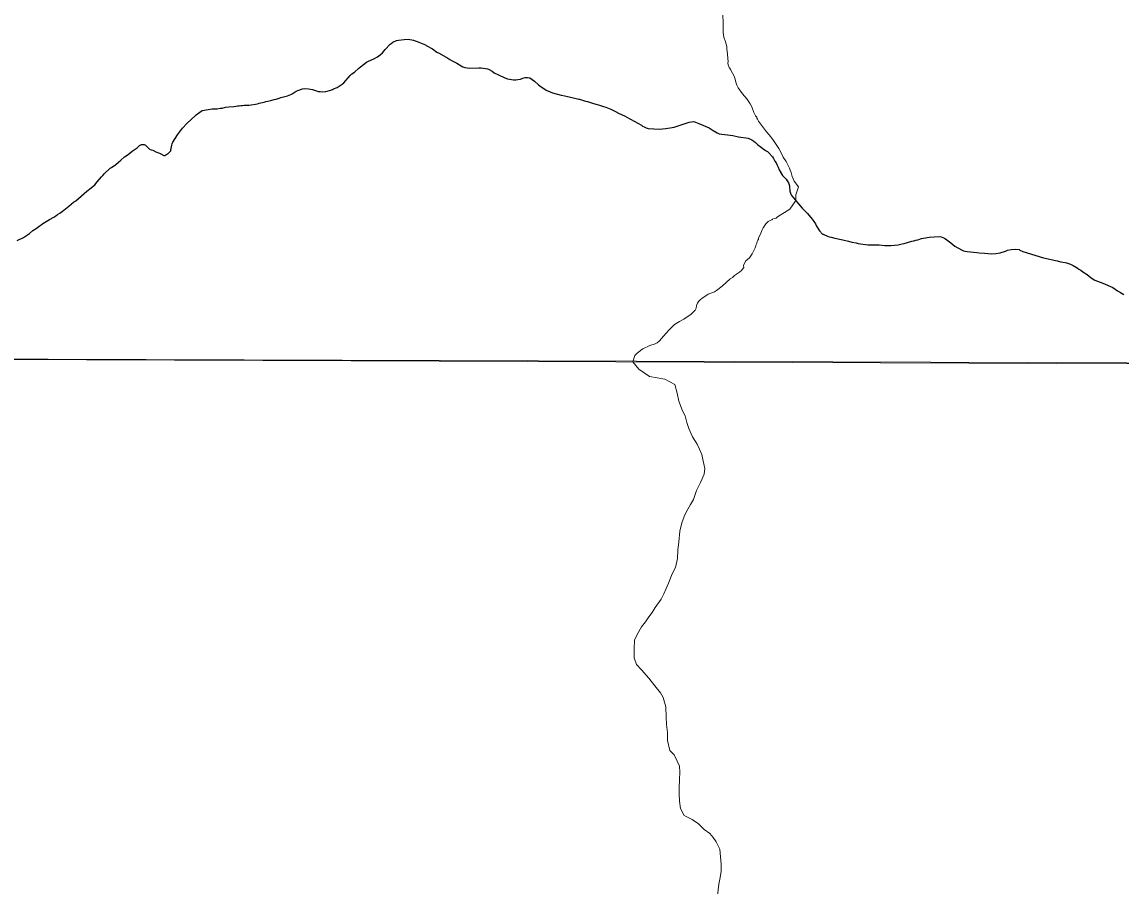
# Model space of a CAD drawing. Extents: x 553962 to 842807, y 8883888 to 9032388.
# Drawn here: x 591658 to 593608, y 8909015 to 8910547 of the extents above; entities that cross this region are included whole.
import ezdxf

# ---------------------------------------------------------------- set-up
doc = ezdxf.new("R2010")
doc.units = 0
doc.header["$LTSCALE"] = 200
doc.layers.add('6', color=7, linetype='Continuous', lineweight=13)

msp = doc.modelspace()

# ---------------------------------------------------------------- linework, layer by layer
at = {"layer": '6'}
msp.add_line((574653.9, 8910009.3), (626625.7, 8909822.1), dxfattribs=at)
for points in [[(592901.4, 8910558.8), (592901.9, 8910545.9), (592901.7, 8910528.6), (592902.9, 8910520.1), (592906.2, 8910511.7), (592908.7, 8910503.3), (592908.6, 8910499), (592909.8, 8910490.3), (592910, 8910481.9), (592910.6, 8910477.6), (592910.5, 8910473.3), (592911.1, 8910469.2), (592911.9, 8910467.9), (592912.4, 8910466.2), (592913.2, 8910465.7), (592913.5, 8910464.9), (592914.1, 8910464.3), (592914.6, 8910463), (592914.6, 8910463)], [(592901.4, 8910558.8), (592901.9, 8910545.9), (592901.7, 8910528.6), (592902.9, 8910520.1), (592906.2, 8910511.7), (592908.7, 8910503.3), (592908.6, 8910499), (592909.8, 8910490.3), (592910, 8910481.9), (592910.6, 8910477.6), (592910.5, 8910473.3), (592911.1, 8910469.2), (592911.9, 8910467.9), (592912.4, 8910466.2), (592913.2, 8910465.7), (592913.5, 8910464.9), (592914.1, 8910464.3), (592914.6, 8910463), (592914.6, 8910463)], [(592914.6, 8910463), (592915.4, 8910462.3), (592916.1, 8910460.3), (592918.7, 8910456), (592920.7, 8910451.9), (592922.6, 8910447.1), (592924.7, 8910438.7), (592926.3, 8910434.8), (592928.6, 8910430.4), (592936.2, 8910419.6), (592943.9, 8910410.6), (592949.8, 8910401.8), (592952, 8910397.9), (592953.5, 8910394.6), (592956.4, 8910386.7), (592959.2, 8910380.4), (592961.5, 8910377.9), (592961.8, 8910376.4), (592962.9, 8910374.8), (592964.8, 8910371.1), (592978.6, 8910352.2), (592983.7, 8910346.6), (592990.1, 8910338.8), (593000.6, 8910322.5), (593004.8, 8910315), (593008.5, 8910307.3), (593013.4, 8910299.5), (593019.4, 8910288), (593020.8, 8910284), (593022.5, 8910280.1), (593024.6, 8910273.2), (593027.6, 8910264.8), (593035.4, 8910254.4), (593030.7, 8910240.7), (593030.9, 8910230.2), (593020.1, 8910215.3), (592998.5, 8910201.7), (592997.4, 8910200.2), (592996.1, 8910199.2), (592992.6, 8910198.2), (592989.5, 8910197.1), (592988, 8910196.2), (592985.1, 8910195), (592981.8, 8910193.1), (592977.9, 8910188.9), (592974.2, 8910183.6), (592974, 8910182.8), (592973, 8910182.1), (592970.3, 8910177.3), (592968.2, 8910170.4), (592964.9, 8910164), (592964.4, 8910161.9), (592963.2, 8910159.9), (592962.2, 8910157.6), (592961.4, 8910154.6), (592960.4, 8910152.4), (592960.1, 8910150), (592958.9, 8910146.6), (592955.8, 8910140.3), (592954.4, 8910138.1), (592953.5, 8910135.8), (592948.4, 8910129), (592942.4, 8910123.1), (592939.8, 8910119.4), (592938, 8910115.1), (592938.7, 8910111.5), (592933.6, 8910105.6), (592931.8, 8910104.5), (592931.2, 8910103.5), (592922.2, 8910097.5), (592918.4, 8910094), (592914.6, 8910091.5), (592900.2, 8910078.7), (592890, 8910070.6), (592886.7, 8910068.4), (592875.2, 8910064.1), (592864.2, 8910056.5), (592861.2, 8910054.1), (592858.4, 8910051.3), (592856.3, 8910048.5), (592854.8, 8910044.2), (592853.8, 8910039.6), (592852, 8910035.6), (592849, 8910032.1), (592845.4, 8910028.7), (592832.4, 8910019.7), (592824.2, 8910015.7), (592815.9, 8910010.6), (592813, 8910008.1), (592806.8, 8910001.8), (592800.1, 8909994.6), (592792.6, 8909985.4), (592788.8, 8909981.5), (592784.8, 8909978), (592781.2, 8909976.4), (592771.7, 8909973.2), (592759.7, 8909967.1), (592755.4, 8909964.5), (592748.5, 8909959.2), (592745.1, 8909955.2), (592741.7, 8909944.4)], [(592914.6, 8910463), (592915.4, 8910462.3), (592916.1, 8910460.3), (592918.7, 8910456), (592920.7, 8910451.9), (592922.6, 8910447.1), (592924.7, 8910438.7), (592926.3, 8910434.8), (592928.6, 8910430.4), (592936.2, 8910419.6), (592943.9, 8910410.6), (592949.8, 8910401.8), (592952, 8910397.9), (592953.5, 8910394.6), (592956.4, 8910386.7), (592959.2, 8910380.4), (592961.5, 8910377.9), (592961.8, 8910376.4), (592962.9, 8910374.8), (592964.8, 8910371.1), (592978.6, 8910352.2), (592983.7, 8910346.6), (592990.1, 8910338.8), (593000.6, 8910322.5), (593004.8, 8910315), (593008.5, 8910307.3), (593013.4, 8910299.5), (593019.4, 8910288), (593020.8, 8910284), (593022.5, 8910280.1), (593024.6, 8910273.2), (593027.6, 8910264.8), (593035.4, 8910254.4), (593030.7, 8910240.7), (593030.9, 8910230.2), (593020.1, 8910215.3), (592998.5, 8910201.7), (592997.4, 8910200.2), (592996.1, 8910199.2), (592992.6, 8910198.2), (592989.5, 8910197.1), (592988, 8910196.2), (592985.1, 8910195), (592981.8, 8910193.1), (592977.9, 8910188.9), (592974.2, 8910183.6), (592974, 8910182.8), (592973, 8910182.1), (592970.3, 8910177.3), (592968.2, 8910170.4), (592964.9, 8910164), (592964.4, 8910161.9), (592963.2, 8910159.9), (592962.2, 8910157.6), (592961.4, 8910154.6), (592960.4, 8910152.4), (592960.1, 8910150), (592958.9, 8910146.6), (592955.8, 8910140.3), (592954.4, 8910138.1), (592953.5, 8910135.8), (592948.4, 8910129), (592942.4, 8910123.1), (592939.8, 8910119.4), (592938, 8910115.1), (592938.7, 8910111.5), (592933.6, 8910105.6), (592931.8, 8910104.5), (592931.2, 8910103.5), (592922.2, 8910097.5), (592918.4, 8910094), (592914.6, 8910091.5), (592900.2, 8910078.7), (592890, 8910070.6), (592886.7, 8910068.4), (592875.2, 8910064.1), (592864.2, 8910056.5), (592861.2, 8910054.1), (592858.4, 8910051.3), (592856.3, 8910048.5), (592854.8, 8910044.2), (592853.8, 8910039.6), (592852, 8910035.6), (592849, 8910032.1), (592845.4, 8910028.7), (592832.4, 8910019.7), (592824.2, 8910015.7), (592815.9, 8910010.6), (592813, 8910008.1), (592806.8, 8910001.8), (592800.1, 8909994.6), (592792.6, 8909985.4), (592788.8, 8909981.5), (592784.8, 8909978), (592781.2, 8909976.4), (592771.7, 8909973.2), (592759.7, 8909967.1), (592755.4, 8909964.5), (592748.5, 8909959.2), (592745.1, 8909955.2), (592741.7, 8909944.4)], [(592741.7, 8909944.4), (592752.2, 8909931.2), (592771.1, 8909918.4), (592798.7, 8909913.5), (592816.2, 8909903.9), (592820.1, 8909888.4), (592823.5, 8909874.3), (592829.9, 8909857.3), (592834.4, 8909848.3), (592837.3, 8909836.7), (592840.8, 8909826.2), (592847.7, 8909811.2), (592855.7, 8909798.1), (592859.9, 8909789.4)], [(592741.7, 8909944.4), (592752.2, 8909931.2), (592771.1, 8909918.4), (592798.7, 8909913.5), (592816.2, 8909903.9), (592820.1, 8909888.4), (592823.5, 8909874.3), (592829.9, 8909857.3), (592834.4, 8909848.3), (592837.3, 8909836.7), (592840.8, 8909826.2), (592847.7, 8909811.2), (592855.7, 8909798.1), (592859.9, 8909789.4)], [(592859.9, 8909789.4), (592864.1, 8909780.1), (592866.1, 8909770.8), (592869.2, 8909755.3), (592868.2, 8909745), (592862, 8909730.5), (592854.8, 8909716.1), (592849.2, 8909700.1), (592844.1, 8909691.1), (592836.6, 8909679.1), (592832.5, 8909670.2), (592828.5, 8909658.7), (592824.9, 8909643.7), (592823.3, 8909625.2), (592821.7, 8909610.2), (592821.2, 8909595.4)], [(592859.9, 8909789.4), (592864.1, 8909780.1), (592866.1, 8909770.8), (592869.2, 8909755.3), (592868.2, 8909745), (592862, 8909730.5), (592854.8, 8909716.1), (592849.2, 8909700.1), (592844.1, 8909691.1), (592836.6, 8909679.1), (592832.5, 8909670.2), (592828.5, 8909658.7), (592824.9, 8909643.7), (592823.3, 8909625.2), (592821.7, 8909610.2), (592821.2, 8909595.4)], [(592821.2, 8909595.4), (592817.1, 8909579.7), (592811, 8909567.2), (592807, 8909555.7), (592800.9, 8909542.2), (592796.8, 8909532.8), (592791.8, 8909523.3), (592781.2, 8909508.3), (592776.2, 8909499.8), (592770.1, 8909491.9), (592764.1, 8909482.9), (592757.1, 8909474.4), (592749.5, 8909460.9), (592744.4, 8909450.5), (592743.8, 8909435), (592743.8, 8909419.4), (592748.2, 8909407.4), (592757.2, 8909397.9), (592770.1, 8909383.3), (592780.6, 8909369.7), (592790.5, 8909357.2), (592795.7, 8909348.7)], [(592821.2, 8909595.4), (592817.1, 8909579.7), (592811, 8909567.2), (592807, 8909555.7), (592800.9, 8909542.2), (592796.8, 8909532.8), (592791.8, 8909523.3), (592781.2, 8909508.3), (592776.2, 8909499.8), (592770.1, 8909491.9), (592764.1, 8909482.9), (592757.1, 8909474.4), (592749.5, 8909460.9), (592744.4, 8909450.5), (592743.8, 8909435), (592743.8, 8909419.4), (592748.2, 8909407.4), (592757.2, 8909397.9), (592770.1, 8909383.3), (592780.6, 8909369.7), (592790.5, 8909357.2), (592795.7, 8909348.7)], [(592795.7, 8909348.7), (592800.4, 8909332.1), (592800.8, 8909314.1), (592801.7, 8909301.1), (592803.2, 8909287.1), (592803.1, 8909272.5), (592807.5, 8909255), (592815, 8909247), (592820.4, 8909235.9), (592824.4, 8909226.9), (592824.8, 8909216.4), (592824.3, 8909203.4), (592823.7, 8909188.9), (592823.7, 8909178.9), (592824.6, 8909165.3), (592826, 8909151.8), (592833, 8909139.8), (592846.9, 8909132.5)], [(592795.7, 8909348.7), (592800.4, 8909332.1), (592800.8, 8909314.1), (592801.7, 8909301.1), (592803.2, 8909287.1), (592803.1, 8909272.5), (592807.5, 8909255), (592815, 8909247), (592820.4, 8909235.9), (592824.4, 8909226.9), (592824.8, 8909216.4), (592824.3, 8909203.4), (592823.7, 8909188.9), (592823.7, 8909178.9), (592824.6, 8909165.3), (592826, 8909151.8), (592833, 8909139.8), (592846.9, 8909132.5)], [(592846.9, 8909132.5), (592858, 8909124.6), (592868, 8909114.6), (592878, 8909107.7), (592884.1, 8909100.8), (592889.3, 8909093), (592896.2, 8909079.9), (592897.2, 8909066.4), (592898.1, 8909053.4), (592898.1, 8909040.9), (592896.5, 8909029.9), (592894.4, 8909017.9), (592892.9, 8909007.9), (592891.8, 8908997.9), (592890.3, 8908983.9), (592889.7, 8908972.9), (592889.7, 8908957.4), (592891.1, 8908941.8), (592895.5, 8908929.8), (592902, 8908915.3), (592911.4, 8908900.2), (592921.8, 8908888.7), (592923.7, 8908885.4)], [(592846.9, 8909132.5), (592858, 8909124.6), (592868, 8909114.6), (592878, 8909107.7), (592884.1, 8909100.8), (592889.3, 8909093), (592896.2, 8909079.9), (592897.2, 8909066.4), (592898.1, 8909053.4), (592898.1, 8909040.9), (592896.5, 8909029.9), (592894.4, 8909017.9), (592892.9, 8909007.9), (592891.8, 8908997.9), (592890.3, 8908983.9), (592889.7, 8908972.9), (592889.7, 8908957.4), (592891.1, 8908941.8), (592895.5, 8908929.8), (592902, 8908915.3), (592911.4, 8908900.2), (592921.8, 8908888.7), (592923.7, 8908885.4)]]:
    msp.add_lwpolyline(points, dxfattribs=at)
at = {"layer": '6', "lineweight": 25}
for points in [[(592156, 8910428.2), (592159.6, 8910428.8), (592166.4, 8910428.3), (592173.2, 8910427.1), (592180.4, 8910425.1), (592183.8, 8910423.8), (592187.2, 8910423.8), (592190.4, 8910423.4), (592197.2, 8910424), (592206.1, 8910425.9), (592206.9, 8910426.6), (592208.9, 8910427.4), (592210.6, 8910428.4), (592217.1, 8910430.9), (592217.1, 8910430.9), (592226.1, 8910436.7), (592228.8, 8910439.1), (592240, 8910452.3), (592243.2, 8910455.1), (592247.7, 8910458.2), (592255.5, 8910465), (592258.9, 8910467.2), (592269.3, 8910475.5), (592272.6, 8910477.5), (592282.3, 8910481.6), (592288.9, 8910484.9), (592293.8, 8910488.6), (592297.6, 8910492), (592302.5, 8910498.4), (592311.1, 8910507.6), (592313.3, 8910508.8), (592316.1, 8910511.1), (592322.4, 8910514.4), (592326, 8910515), (592335.8, 8910516.2), (592343.1, 8910516.7), (592352.8, 8910515), (592361.9, 8910511.4)], [(592361.9, 8910511.4), (592370.9, 8910507.9), (592373.7, 8910506.6), (592375.1, 8910505.3), (592386.5, 8910499.1), (592394.3, 8910493.7), (592398.3, 8910491.7), (592413.3, 8910482.7), (592417.3, 8910480.7), (592421.5, 8910478), (592429.5, 8910473.9), (592437, 8910469.4), (592440.3, 8910467.7), (592443.8, 8910466.5), (592452, 8910465.3), (592468.3, 8910465.8), (592472.5, 8910465.6), (592484, 8910463.8), (592485.5, 8910463.1), (592486.8, 8910462.8), (592491.9, 8910459.8), (592495.7, 8910457.1), (592503.2, 8910453.1), (592514.6, 8910447.8), (592519.5, 8910446.2), (592530.1, 8910444.3), (592534.1, 8910444.3), (592537.9, 8910444.7), (592542.2, 8910445.8), (592546.4, 8910447.4), (592550.7, 8910448.3), (592555, 8910448.5), (592559, 8910447.9), (592567, 8910442), (592574.4, 8910435.5), (592578.9, 8910432.2), (592583.9, 8910429.1), (592587.9, 8910426.3), (592595.1, 8910422.9), (592599.3, 8910421.5), (592614.8, 8910417.3), (592621.2, 8910415.9)], [(591741, 8910220.3), (591749.8, 8910227.3), (591750.9, 8910227.9), (591751.3, 8910228.6), (591753.5, 8910230), (591773, 8910247.2), (591780.7, 8910252.6), (591787.2, 8910258.2), (591791.8, 8910263.2), (591799.2, 8910272.1), (591801.7, 8910274.7), (591804.1, 8910277.8), (591814.6, 8910287.9), (591817, 8910289), (591824.6, 8910294.1), (591829.4, 8910298.1), (591833.5, 8910301.9), (591840.2, 8910307.6), (591846.7, 8910312.2), (591853.4, 8910317.8), (591862.3, 8910323.6), (591866.7, 8910327.7), (591870, 8910329.7), (591871.6, 8910329.8), (591874.7, 8910329.6), (591877.1, 8910328.6), (591882.5, 8910323), (591884.5, 8910321.5), (591887, 8910320.3), (591890, 8910319.4), (591895.8, 8910316.6), (591901.9, 8910314.6), (591904.6, 8910313.3), (591909.6, 8910310.3), (591912, 8910310.3), (591913.3, 8910311.5), (591914.6, 8910311.8), (591916.2, 8910313.2), (591917.7, 8910313.7), (591921.9, 8910318.7), (591922.1, 8910321.1), (591922.9, 8910322.8), (591923.9, 8910328.4), (591924.7, 8910331.1), (591926, 8910334.1), (591933.8, 8910346.9), (591943, 8910358.5), (591950.5, 8910367.1), (591958.8, 8910374.7), (591964.9, 8910379.9), (591967.2, 8910382.1), (591973.7, 8910387.3), (591977.8, 8910389.9), (591995.4, 8910392.7), (592004.5, 8910393.2), (592009.7, 8910394.1), (592013.5, 8910394.4), (592019.3, 8910395.7), (592024.8, 8910396.4), (592034, 8910397), (592037.3, 8910397.8), (592040.2, 8910398.2), (592043.1, 8910398.3), (592046.3, 8910399.1), (592049.1, 8910399.1), (592052.2, 8910399.5), (592060.9, 8910399.7), (592076, 8910402.1), (592078.9, 8910402.9), (592082.1, 8910403.4), (592087.9, 8910404.8), (592090.9, 8910405.9), (592094, 8910406.4), (592099.8, 8910408), (592105.6, 8910409.3), (592108.8, 8910410.3), (592114.6, 8910411.8), (592117.5, 8910413.1), (592129.2, 8910416.2), (592134.9, 8910418.3), (592137.2, 8910419.5), (592144.6, 8910424.2), (592147.4, 8910425.7), (592156, 8910428.2)], [(592621.2, 8910415.9), (592643.8, 8910410.6), (592646.1, 8910410.1), (592646.9, 8910410.1), (592657.8, 8910406.7), (592661.5, 8910405.7), (592671.9, 8910402.2), (592678.5, 8910400.8), (592682.3, 8910399.2), (592689.8, 8910397.3), (592693.7, 8910396.1), (592702.8, 8910392.2), (592709.9, 8910388.9), (592717.4, 8910384.8), (592726.8, 8910380.3), (592730.8, 8910377.9), (592757.3, 8910363.8), (592759.1, 8910362.1), (592761.8, 8910361.3), (592765.3, 8910359.5), (592769, 8910358.3), (592769.7, 8910357.8), (592788.5, 8910356.9), (592800.2, 8910357.8), (592803.8, 8910358.6), (592808, 8910359.1), (592815.2, 8910360.7), (592841.9, 8910369.3), (592849.9, 8910370.7), (592858.6, 8910366.9)], [(592858.6, 8910366.9), (592877, 8910359), (592884.1, 8910354.3), (592891.5, 8910350.2), (592895, 8910348.6), (592918.9, 8910345.6), (592929.1, 8910343.3), (592946, 8910340.7), (592953, 8910337.9), (592956.3, 8910335.7), (592956.3, 8910335.7), (592959.2, 8910333.1), (592962.7, 8910329.6), (592977, 8910319), (592980.8, 8910317.3), (592983.2, 8910315.1), (592989.3, 8910307.8), (592991.2, 8910304.8), (592993.5, 8910300.4), (592995.7, 8910297.1), (592997.5, 8910292.8), (592999.5, 8910289.4), (593001.4, 8910284.6), (593007.3, 8910274.7), (593013.5, 8910268.2), (593015.5, 8910265.5), (593017.7, 8910261.8), (593018.8, 8910258.2), (593019.4, 8910255), (593020.1, 8910247.1), (593021.9, 8910241.5), (593023.2, 8910239.3), (593027, 8910234.3), (593029.2, 8910232.3)], [(593029.2, 8910232.3), (593042, 8910216.7), (593051.5, 8910207.2), (593059.7, 8910197.1), (593061.8, 8910195), (593066, 8910188.8), (593067.7, 8910184.8), (593073.1, 8910176.6), (593078.3, 8910170.9), (593079.5, 8910170.8), (593080.4, 8910170), (593086.8, 8910167.1), (593089.9, 8910166.1), (593093.6, 8910165.5), (593100.3, 8910163.7), (593114.2, 8910160.8), (593124.2, 8910158.3), (593130.2, 8910156.4), (593137.6, 8910155.2), (593141.5, 8910154), (593158.4, 8910151.5), (593161.8, 8910151.9), (593165.2, 8910151.7), (593168.8, 8910151.9), (593175.3, 8910151.5), (593178.8, 8910151.7), (593188.9, 8910150.8), (593199.2, 8910150.7), (593212.4, 8910151.7), (593219.5, 8910153.5), (593223.2, 8910154.3), (593236.8, 8910158.1), (593240.2, 8910158.7), (593243.5, 8910159.9), (593247.3, 8910160.7), (593253.9, 8910163), (593257.3, 8910163.8), (593267.5, 8910165.5), (593284.9, 8910166.4), (593288.4, 8910166), (593291.5, 8910165)], [(591649.5, 8910159.6), (591660.7, 8910164.8), (591671.5, 8910171.7), (591677.6, 8910176.9), (591685, 8910181.9), (591688.6, 8910184.7), (591692.2, 8910187.1), (591695.4, 8910189.8), (591707.2, 8910196.8), (591714.6, 8910200.7), (591714.6, 8910200.7), (591718, 8910203.1), (591721.4, 8910205.8), (591725.1, 8910208.1), (591732.2, 8910213.2), (591741, 8910220.3)], [(593291.5, 8910165), (593294.8, 8910163.5), (593298.4, 8910160.7), (593298.4, 8910160.7), (593305.9, 8910155.4), (593313.1, 8910149.6), (593324.6, 8910142.8), (593328, 8910141.3), (593331.4, 8910140.8), (593335, 8910140), (593351.7, 8910138.3), (593355.8, 8910137.4), (593365.5, 8910137), (593378.8, 8910135.9), (593385.6, 8910136.1), (593393.1, 8910137.5), (593402.7, 8910140.5), (593406.4, 8910142.1), (593412.9, 8910143.3), (593420.1, 8910144), (593426.7, 8910143.4), (593427.9, 8910142.5), (593433.2, 8910140.1), (593470, 8910128.8), (593494.4, 8910123.5), (593501, 8910121.7), (593508.3, 8910120.7), (593511.2, 8910119.9), (593514.7, 8910118.5), (593518.2, 8910117.3), (593522.5, 8910115.2), (593529.6, 8910111), (593532.6, 8910108.9), (593536.4, 8910106.9), (593540, 8910104.1), (593547.8, 8910098.9), (593554.7, 8910093)], [(593554.7, 8910093), (593561.1, 8910088.9), (593575.2, 8910083.7), (593593.1, 8910076.1), (593601.3, 8910070.4), (593606.6, 8910067.2), (593612.7, 8910063.9)]]:
    msp.add_lwpolyline(points, dxfattribs=at)
at = {"layer": '6'}
msp.add_lwpolyline([(596575.8, 8909932.4), (585614.8, 8909969.8), (585583.8, 8898914.4), (596544.8, 8898874.9)], close=True, dxfattribs=at)

doc.saveas('drawing.dxf')
